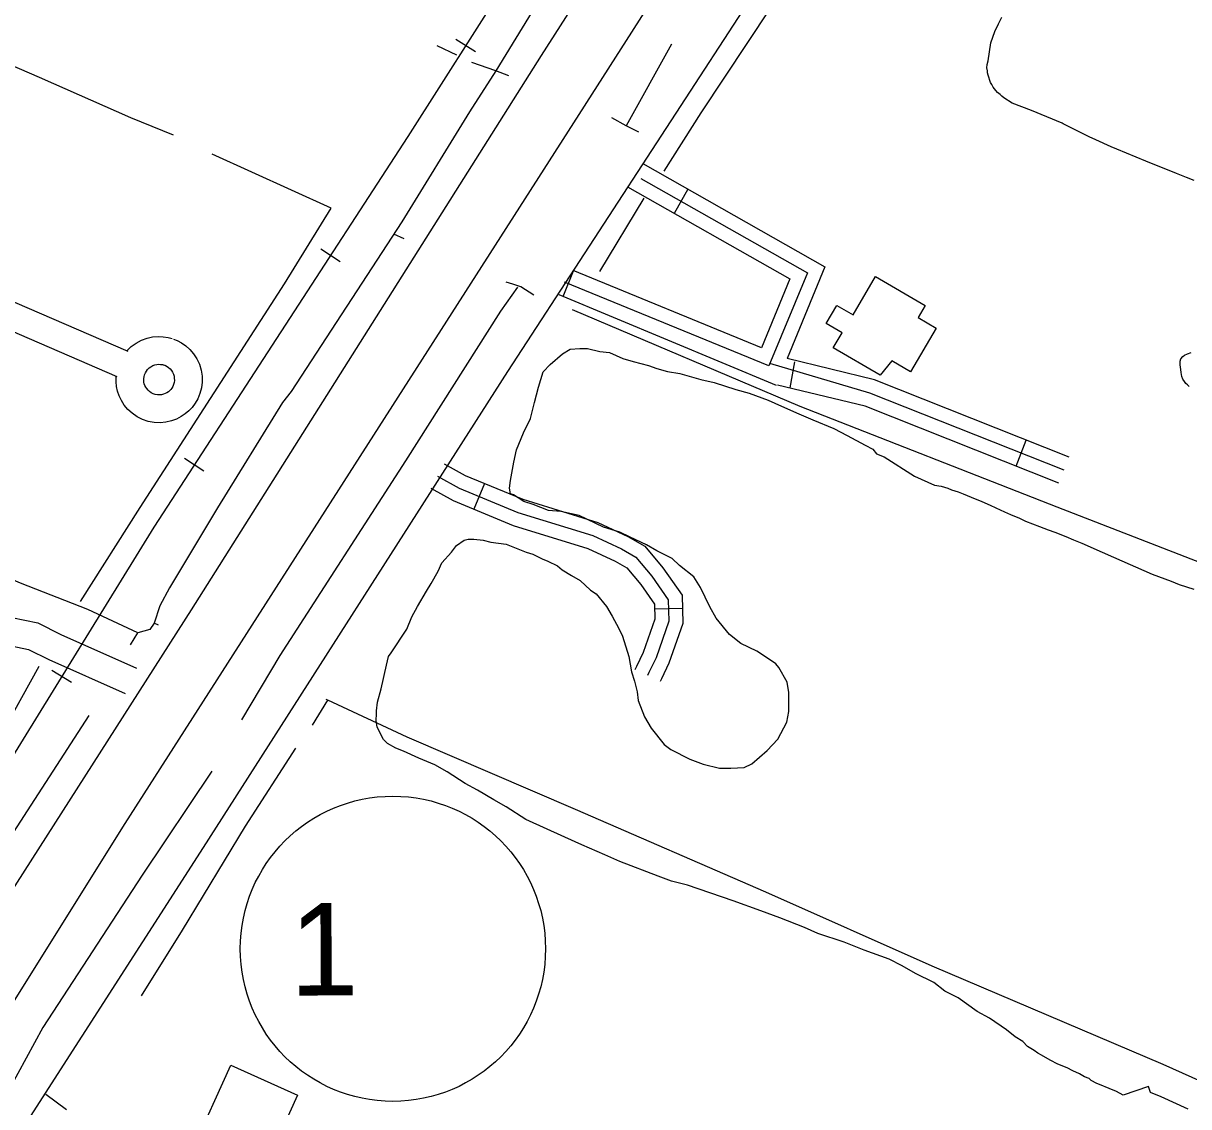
# Model space of a CAD drawing. Extents: x 3297716 to 3335574, y 688621 to 713991.
# Drawn here: x 3314468 to 3315727, y 694986 to 696157 of the extents above; entities that cross this region are included whole.
import ezdxf

# ---------------------------------------------------------------- set-up
doc = ezdxf.new("R2010")
doc.units = 0
for name, color, linetype in [('V-BLDG-OTLN', 7, 'Continuous'), ('V-RAIL-TRAK', 7, 'Continuous'), ('V-ROAD-CNTR', 7, 'Continuous'), ('V-ROAD-IDEN', 7, 'Continuous'), ('V-SITE-VEGE', 7, 'Continuous'), ('V-TOPO-SHOR', 7, 'Continuous')]:
    doc.layers.add(name, color=color, linetype=linetype)

msp = doc.modelspace()

# ---------------------------------------------------------------- linework, layer by layer
at = {"layer": 'V-BLDG-OTLN'}
for points in [[(3315342.9, 695806.4), (3315352.6, 695822.8), (3315335.5, 695832.8), (3315346.9, 695852.4), (3315364.6, 695842.1), (3315388.9, 695883.6), (3315442.5, 695852.2), (3315434.9, 695839.4), (3315454.5, 695827.9), (3315426.7, 695780.5), (3315406.3, 695792.5), (3315393.8, 695776.8)], [(3314650.4, 694939.5), (3314691.8, 695031), (3314764, 694998.4), (3314722.7, 694906.9)]]:
    msp.add_lwpolyline(points, close=True, dxfattribs=at)
at = {"layer": 'V-RAIL-TRAK'}
for points in [[(3316611.7, 698753.5), (3316216.5, 698133.1), (3315831.8, 697530.3), (3315375.7, 696817.2), (3315094.4, 696366.7), (3314883.2, 696034.9), (3314608.6, 695612.7), (3314448.5, 695352.3), (3314153, 694886.2), (3313865.1, 694438.2), (3313614.2, 694040.9), (3313597.3, 694014.3)], [(3314956.4, 696126.5), (3314935.3, 696139.9)], [(3314810, 695899.5), (3314789.1, 695913.1)], [(3314662.8, 695673.1), (3314641.9, 695686.8)], [(3314519.8, 695444.5), (3314498.5, 695457.6)]]:
    msp.add_lwpolyline(points, dxfattribs=at)
at = {"layer": 'V-ROAD-CNTR'}
for p, q in [((3315186.1, 695977.9), (3315171.3, 695951.8)), ((3315051.1, 695861.9), (3315062.5, 695889.7)), ((3315301.1, 695791.3), (3315296.1, 695763.3)), ((3315540.7, 695678.7), (3315551.7, 695706.6)), ((3314966, 695659.8), (3314954.5, 695632.1)), ((3315180, 695524.8), (3315150, 695524.1))]:
    msp.add_line(p, q, dxfattribs=at)
for points in [[(3316582.4, 698566.3), (3316230.2, 698008.5), (3315953, 697575.6), (3315436.8, 696762.2), (3315027.3, 696122.5), (3314649, 695523.1), (3314444.2, 695203), (3314172.9, 694779.1), (3313903.1, 694354.3), (3313688.4, 694014.4)], [(3316710.9, 698484.2), (3316345.8, 697916.9), (3316052.4, 697451.6), (3315775.1, 697023.9), (3315538.3, 696653.2), (3315255.8, 696187.9), (3314991, 695780.8), (3314661.9, 695266.3), (3314337, 694761.5), (3314014.8, 694257.6), (3313864.9, 694014.6)], [(3316589.1, 698460.1), (3316159.9, 697770.8), (3315870.8, 697312.4), (3315491.6, 696721), (3315062.5, 696049.6), (3314577.4, 695292.1), (3314229.7, 694736.4), (3313961.4, 694319.8), (3313768.8, 694014.5)], [(3309819.2, 697327.7), (3310142.4, 697184.6), (3310711.3, 696938.4), (3311150.7, 696749.6), (3311652.4, 696538), (3311780.9, 696483.2), (3312584.5, 696135), (3313185, 695879.7), (3313633.3, 695687.2), (3314066.5, 695496.4), (3314102.7, 695478.9), (3314126.9, 695467), (3314166.3, 695452), (3314223.2, 695447.1), (3314261.5, 695453.7), (3314301.7, 695477.1), (3314345, 695492.7), (3314391.7, 695494.3), (3314421.9, 695491), (3314473.3, 695480.4), (3314495.3, 695469.4), (3314577.8, 695432.6)], [(3313574.1, 695743), (3313603.8, 695818.6), (3313627.8, 695877.4), (3313646.9, 695913.6), (3313700.4, 696017.2), (3313730.9, 696087.5), (3313763.6, 696148.6), (3313907.5, 696092.6), (3313962.6, 696068.7), (3314102.6, 696008), (3314259.7, 695940.9), (3314444.9, 695861.6), (3314580.7, 695802.8)], [(3313602.1, 695732.1), (3313631.7, 695807.5), (3313655, 695864.7), (3313673.5, 695899.7), (3313727.6, 696004.4), (3313757.9, 696074.4), (3313777.5, 696111), (3313896.1, 696064.8), (3313950.7, 696041.2), (3314090.7, 695980.5), (3314247.9, 695913.3), (3314433, 695834.1), (3314568.8, 695775.3)], [(3315137.2, 696005.6), (3315334.1, 695894.2), (3315293.2, 695795.1)], [(3315135.2, 695989.5), (3315315.2, 695887.7), (3315273.6, 695787), (3315052.5, 695877.6)], [(3315120.8, 695980.4), (3315296.2, 695881.1), (3315265.4, 695806.5), (3315061.8, 695890)], [(3315281.8, 695765.8), (3315046.8, 695863.7)], [(3314629.9, 695816), (3314633.9, 695814.4), (3314638.7, 695811.9), (3314643.3, 695808.6), (3314647.7, 695804.6), (3314651.7, 695800), (3314655.2, 695794.6), (3314657.9, 695788.7), (3314659.8, 695782.4), (3314660.8, 695776), (3314660.9, 695769.4), (3314660.1, 695763.1), (3314658.5, 695757.1), (3314656.2, 695751.5), (3314653.3, 695746.5), (3314650, 695742.1), (3314646.4, 695738.3), (3314642.6, 695735), (3314638.2, 695732.1), (3314633.2, 695729.5), (3314627.8, 695727.5), (3314621.8, 695726.1), (3314615.6, 695725.5), (3314609.1, 695725.8), (3314602.7, 695727), (3314596.4, 695729.1), (3314590.6, 695732), (3314585.3, 695735.7), (3314580.6, 695739.9), (3314576.7, 695744.6), (3314573.6, 695749.5), (3314571.2, 695754.6), (3314569.5, 695759.6), (3314568.4, 695764.5), (3314567.8, 695769.7), (3314567.8, 695775.2), (3314567.9, 695775.5)], [(3314580, 695803.6), (3314584.3, 695807.8), (3314589.6, 695811.6), (3314595.3, 695814.7), (3314601.3, 695816.9), (3314607.3, 695818.2), (3314613.3, 695818.7), (3314618.9, 695818.5), (3314624.2, 695817.7), (3314628.4, 695816.5)], [(3314618.9, 695788.1), (3314621.3, 695787.2), (3314623, 695786.3), (3314624.6, 695785.1), (3314626.2, 695783.7), (3314627.6, 695782), (3314628.8, 695780.1), (3314629.8, 695778), (3314630.5, 695775.8), (3314630.8, 695773.5), (3314630.9, 695771.2), (3314630.6, 695768.9), (3314630, 695766.7), (3314629.2, 695764.8), (3314628.2, 695763), (3314627, 695761.4), (3314625.7, 695760.1), (3314624.4, 695759), (3314622.9, 695757.9), (3314621.1, 695757), (3314619.1, 695756.3), (3314617, 695755.8), (3314614.8, 695755.6), (3314612.5, 695755.7), (3314610.2, 695756.1), (3314608, 695756.8), (3314605.9, 695757.9), (3314604, 695759.2), (3314602.4, 695760.7), (3314601, 695762.4), (3314599.9, 695764.1), (3314599, 695765.9), (3314598.4, 695767.7), (3314598, 695769.4), (3314597.8, 695771.2), (3314597.8, 695773.2), (3314598.1, 695775.2), (3314598.6, 695777.3), (3314599.5, 695779.3), (3314600.6, 695781.3), (3314602, 695783.1), (3314603.7, 695784.8), (3314605.6, 695786.1), (3314607.6, 695787.2), (3314609.7, 695788), (3314611.9, 695788.5), (3314614, 695788.7), (3314616, 695788.6), (3314617.9, 695788.3), (3314620.4, 695787.6)], [(3315592.7, 695674.2), (3315382.7, 695757.6), (3315274.7, 695789.5)], [(3315598.2, 695688.1), (3315387.6, 695771.8), (3315293.2, 695795.1)], [(3315587.1, 695660.2), (3315377.7, 695743.4), (3315282.7, 695766)], [(3313602.3, 695733.2), (3313645.3, 695714.7), (3314079.1, 695523.6), (3314115.8, 695505.9), (3314138.9, 695494.6), (3314173.1, 695481.5), (3314221.9, 695477.3), (3314251, 695482.3), (3314289, 695504.4), (3314339.2, 695522.6), (3314392.8, 695524.3), (3314426.6, 695520.7), (3314483.2, 695509), (3314508.1, 695496.5), (3314590, 695460)], [(3314922.7, 695681), (3314945.4, 695668.4), (3315007.4, 695642.7), (3315088.8, 695617.5), (3315121.1, 695602.5), (3315139.6, 695592.1), (3315158.9, 695568.8), (3315179.7, 695539.1), (3315180.4, 695508.5), (3315165.5, 695465.7), (3315157.3, 695448.8), (3315155.9, 695445.7)], [(3314915.4, 695667.9), (3314938.8, 695654.9), (3315002.3, 695628.6), (3315083.4, 695603.5), (3315114.2, 695589.1), (3315129.8, 695580.3), (3315147, 695559.7), (3315164.8, 695534.2), (3315165.4, 695510.8), (3315151.6, 695471.4), (3315143.8, 695455.3), (3315142.3, 695452.1)], [(3314908.2, 695654.8), (3314932.3, 695641.4), (3314997.2, 695614.4), (3315078, 695589.5), (3315107.3, 695575.8), (3315120, 695568.6), (3315135.1, 695550.6), (3315149.9, 695529.3), (3315150.3, 695513.2), (3315137.7, 695477.2), (3315130.3, 695461.8), (3315128.7, 695458.5)], [(3314491.9, 694999.6), (3314503.2, 694991.4), (3314514.4, 694983.2)]]:
    msp.add_lwpolyline(points, dxfattribs=at)
at = {"layer": 'V-ROAD-IDEN'}
msp.add_circle((3314867.1, 695156.8), 165, dxfattribs=at)
at = {"layer": 'V-SITE-VEGE'}
for points in [[(3315733.3, 695987.3), (3315724.9, 695990.5), (3315714.2, 695995), (3315681.1, 696008.2), (3315649.6, 696021.3), (3315643.6, 696023.8), (3315626.9, 696031.3), (3315619.7, 696034.4), (3315591.8, 696048.5), (3315590.6, 696049.2), (3315557.4, 696062.9), (3315536.7, 696071.1), (3315527.6, 696076.9), (3315525.3, 696078.6), (3315523.5, 696080.3), (3315520.6, 696082.6), (3315518.8, 696084.7), (3315515.9, 696088.4), (3315514.7, 696091), (3315513.2, 696093.3), (3315510.6, 696101.2), (3315510, 696103.8), (3315509.7, 696105.8), (3315509.3, 696109.3), (3315509.6, 696112.8), (3315510.5, 696116.6), (3315513.5, 696136.1), (3315517.8, 696148.3), (3315521.8, 696156.8), (3315525.5, 696163.8)], [(3315132.1, 695425.3), (3315139.1, 695407.7), (3315146.2, 695395.2), (3315160.4, 695377.5), (3315167.6, 695372.3), (3315188.1, 695361.7), (3315202.5, 695356.4), (3315220, 695352.1), (3315232.4, 695352), (3315246.8, 695352.8), (3315255.1, 695356.9), (3315271.8, 695371.1), (3315283.3, 695383.4), (3315292.8, 695401.8), (3315295, 695413.2), (3315295.2, 695433.8), (3315293.3, 695445.2), (3315284.2, 695460.8), (3315281.1, 695464.9), (3315265.7, 695475.4), (3315260.6, 695478.6), (3315243.2, 695487), (3315230.9, 695496.4), (3315216.6, 695514.2), (3315209.6, 695526.6), (3315199.5, 695547.4), (3315192.4, 695558.8), (3315177, 695571.3), (3315168.9, 695578.7), (3315152.4, 695587.1), (3315141.2, 695593.4), (3315123.7, 695601.9), (3315112.4, 695607.2), (3315094.9, 695612.5), (3315068.3, 695625.2), (3315048.7, 695629.5), (3315035.3, 695630.7), (3315018.9, 695637.1), (3315008.6, 695640.3), (3314997.3, 695647.7), (3314994.2, 695648.7), (3314993.3, 695654.9), (3314994.4, 695663.2), (3314997.7, 695682.7), (3315000.9, 695696.1), (3315008.4, 695714.6), (3315015.8, 695730), (3315020.1, 695747.5), (3315024.4, 695764), (3315029.7, 695780.4), (3315037.1, 695788.6), (3315050.6, 695799.8), (3315058.9, 695804.9), (3315069.2, 695805.8), (3315077.5, 695805.7), (3315090.9, 695802.4), (3315101.2, 695801.3), (3315115.6, 695794.9), (3315126.9, 695791.7), (3315143.3, 695787.4), (3315152.6, 695784.2), (3315163.9, 695781), (3315177.3, 695778.8), (3315199.9, 695772.3), (3315214.3, 695769.1), (3315238, 695761.6), (3315252.4, 695757.3), (3315272.9, 695749.8), (3315287.3, 695743.5), (3315305.8, 695735), (3315321.2, 695728.7), (3315343.8, 695719.1), (3315358.2, 695711.7), (3315377.7, 695701.2), (3315385.9, 695697), (3315389.9, 695691.8), (3315398.1, 695688.6), (3315430.9, 695667.6), (3315452.5, 695658), (3315459.7, 695656.9), (3315466.9, 695654.6), (3315470.9, 695653), (3315478.1, 695650.7), (3315483.5, 695648.6), (3315492.2, 695644.9), (3315503.7, 695640.2), (3315512.9, 695636.3), (3315518.8, 695633.5), (3315528.3, 695629.3), (3315534.8, 695626.2), (3315544.5, 695622.2), (3315550.9, 695619.2), (3315566.1, 695613.2), (3315575.3, 695609.7), (3315582.5, 695607.1), (3315594.4, 695602.5), (3315602.9, 695599), (3315611.8, 695595.3), (3315633.9, 695585.7), (3315646.1, 695580.1), (3315687.9, 695561.9)], [(3315728, 695764.6), (3315726.2, 695766.3), (3315724.2, 695768), (3315722.7, 695769.9), (3315720.9, 695772.6), (3315720.1, 695775.5), (3315719.2, 695779.7), (3315718.7, 695783.1), (3315718.1, 695788), (3315718.2, 695792), (3315718.9, 695794.7), (3315721, 695797), (3315723, 695798.5), (3315725.9, 695800), (3315730.1, 695801.4)], [(3315726.9, 694983.3), (3315697.6, 694996.7), (3315686.1, 695001.5), (3315683.9, 695007.8), (3315656.7, 694998.4), (3315649.5, 695002.6), (3315641.3, 695005.8), (3315631, 695010.1), (3315627.9, 695011.1), (3315621.8, 695014.3), (3315619.7, 695016.4), (3315614.6, 695018.5), (3315609.5, 695021.7), (3315602.3, 695024.8), (3315596.1, 695028), (3315585.8, 695032.2), (3315577.6, 695036.5), (3315568.4, 695041.7), (3315564.3, 695043.8), (3315560.2, 695047), (3315553, 695051.2), (3315547.9, 695056.4), (3315539.7, 695061.7), (3315530.5, 695069), (3315512.1, 695081.6), (3315498.8, 695088.9), (3315478.3, 695103.6), (3315463.9, 695111), (3315451.7, 695120.4), (3315432.1, 695129.9), (3315417.8, 695138.3), (3315403.4, 695145.7), (3315376.7, 695155.3), (3315355.1, 695163.8), (3315326.3, 695173.4), (3315312, 695179.8), (3315285.3, 695190.4), (3315264.7, 695197.8), (3315234.9, 695208.5), (3315185.6, 695225.6), (3315168.1, 695229.9), (3315153.7, 695235.2), (3315112.6, 695251.1), (3315096.1, 695258.5), (3315071.5, 695269.1), (3315053, 695277.6), (3315010.9, 695296.6), (3314989.4, 695310.3), (3314976.1, 695317.7), (3314958.6, 695328.2), (3314945.3, 695335.6), (3314925.8, 695348.2), (3314912.5, 695355.5), (3314895.1, 695363), (3314878.6, 695370.4), (3314870.4, 695373.5), (3314861.2, 695378.8), (3314857.1, 695383), (3314850, 695396.5), (3314849.1, 695403.7), (3314849.2, 695410.9), (3314849.2, 695414), (3314850.3, 695423.3), (3314854.6, 695437.7), (3314860.1, 695463.4), (3314862.2, 695472.7), (3314865.4, 695476.8), (3314882.2, 695502.4), (3314887.5, 695515.8), (3314893.8, 695527), (3314903.3, 695543.4), (3314908.5, 695551.6), (3314915.9, 695565), (3314920.1, 695574.2), (3314930.6, 695585.5), (3314935.8, 695592.6), (3314944.1, 695598.7), (3314948.3, 695599.7), (3314954.5, 695599.6), (3314964.8, 695598.5), (3314973, 695596.3), (3314989.5, 695594.1), (3315011.1, 695585.6), (3315018.3, 695583.4), (3315028.5, 695578.2), (3315034.7, 695576), (3315044.9, 695570.8), (3315050.1, 695566.6), (3315060.3, 695560.3), (3315069.5, 695555), (3315080.8, 695544.6), (3315086.9, 695540.4), (3315098.1, 695526.8), (3315104.2, 695516.4), (3315111.3, 695502.9), (3315115.3, 695494.6), (3315122.3, 695472.9), (3315125.2, 695456.3), (3315128.2, 695446), (3315131.1, 695434.6), (3315132.1, 695425.3)], [(3315687.9, 695561.9), (3315708.3, 695554.2), (3315717.2, 695550.7), (3315732.9, 695545.4)]]:
    msp.add_lwpolyline(points, dxfattribs=at)
at = {"layer": 'V-TOPO-SHOR'}
for p, q in [((3314936.2, 696122.9), (3314914.9, 696133.1)), ((3315168.4, 696134.6), (3315119.2, 696046.5)), ((3315090.7, 695888.9), (3315138.9, 695968.2)), ((3314879.3, 695924.4), (3314868.1, 695929.3)), ((3314613.7, 695506.8), (3314609.1, 695508.8)), ((3314583.6, 695485.4), (3314591.3, 695498.5)), ((3314397, 695304.4), (3314484.7, 695462.3)), ((3314780.1, 695398.6), (3314796.9, 695425.6))]:
    msp.add_line(p, q, dxfattribs=at)
for points in [[(3315160.2, 695997.4), (3315200.5, 696060.6), (3315275.6, 696174.2), (3315296.5, 696208.2)], [(3314629.9, 696036.4), (3314583.7, 696055.2), (3314485.2, 696098.9), (3314393.3, 696138.4), (3314316.9, 696171.8), (3314266.5, 696193.4)], [(3315028.5, 696188.2), (3314978.3, 696106.1), (3314950, 696061.6), (3314876.9, 695942.8), (3314757.1, 695759.3)], [(3314992.4, 696100.5), (3314978.3, 696106.1), (3314952.5, 696114.8)], [(3315132.8, 696039.6), (3315119.2, 696046.5), (3315103.6, 696055)], [(3314529.5, 695532.4), (3314593.8, 695633.8), (3314749.8, 695875.5), (3314800.4, 695957.3), (3314671.8, 696015.8)], [(3315019.3, 695863.5), (3315005.4, 695872.5), (3314996.6, 695875.2), (3314989.4, 695877.3)], [(3314703.9, 695404.4), (3314745.4, 695473.8), (3314881, 695684.3), (3314983.8, 695846), (3315002.1, 695872.2)], [(3315807.2, 695548.1), (3315585.3, 695634.3), (3315307.4, 695743.1), (3315061.4, 695847.6)], [(3314757.1, 695759.3), (3314747.9, 695747.2), (3314677.6, 695633.4), (3314625.6, 695547), (3314615.2, 695527.4), (3314609.1, 695508.8), (3314604.3, 695502.1), (3314591.3, 695498.5), (3314537.5, 695523.5), (3314464.4, 695552), (3314310.8, 695617.2), (3314115.6, 695700.4), (3314043.7, 695730.8), (3313965, 695764.6)], [(3315064.4, 695307.2), (3314882.5, 695385.5), (3314796.9, 695425.6), (3314795, 695426.4)], [(3314294.9, 695033.2), (3314309.1, 695054.4), (3314361.1, 695132.5), (3314445.1, 695264.1), (3314538.6, 695409.1)], [(3314595.4, 695106), (3314639.5, 695176.8), (3314707.6, 695289.5), (3314762.1, 695373.7)], [(3314671.3, 695348.9), (3314595.9, 695236.2), (3314488.6, 695071.6), (3314443.7, 694988.8)], [(3315832.4, 694972.3), (3315699.9, 695031.8), (3315450.2, 695137.9), (3315270.3, 695218), (3315064.4, 695307.2)]]:
    msp.add_lwpolyline(points, dxfattribs=at)

# ---------------------------------------------------------------- texts
at = {"layer": 'V-ROAD-IDEN'}
msp.add_text(' 1 ', height=100, rotation=0.3244, dxfattribs=at).set_placement((3314718.5, 695105.9))

doc.saveas('drawing.dxf')
